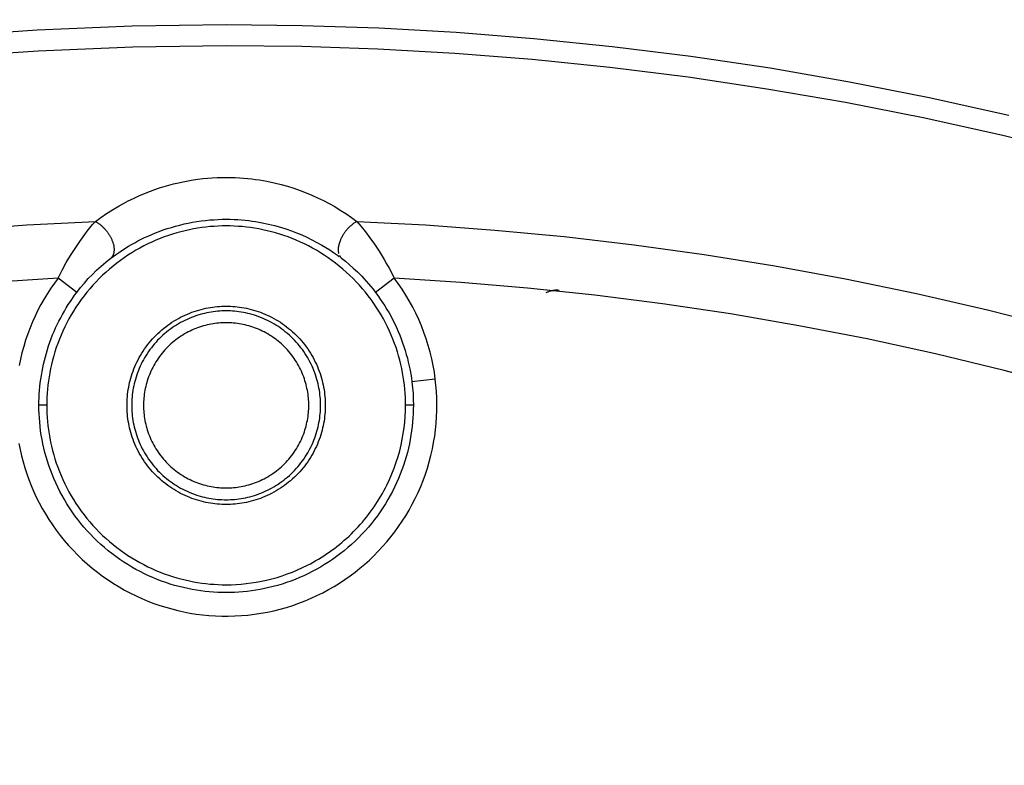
# Model space of a CAD drawing. Header units: millimetres. Extents: x -2637 to -1637, y 678 to 1678.
# Tile 334 of 348: x -2038 to -2017, y 1488 to 1504. Entities that reach past the tile are written whole.
import ezdxf

# ---------------------------------------------------------------- set-up
doc = ezdxf.new("R2010")
doc.units = ezdxf.units.MM
doc.layers.add('Make2D$B.SHOW mini', color=7, linetype='Continuous', true_color=0x000000)
doc.styles.add('Arial Standard', font='txt')
doc.dimstyles.get("Standard").update_dxf_attribs({"dimscale": 10, "dimtxt": 2.5, "dimasz": 3, "dimexe": 1, "dimexo": 0.5, "dimgap": 0.8, "dimtad": 1, "dimtoh": 1, "dimzin": 1, "dimdsep": 46, "dimtxsty": 'Arial Standard', "dimblk": 'OPEN90', "dimcen": 2.5, "dimadec": 1, "dimazin": 1, "dimtfac": 1, "dimtdec": 4, "dimtix": 1, "dimtofl": 0, "dimtmove": 1, "dimatfit": 3, "dimldrblk": 'OPEN90', "dimfxl": 1, "dimtolj": 1, "dimtzin": 1, "dimarcsym": 0})

# ---------------------------------------------------------------- blocks, each defined once
blk = doc.blocks.new('*D4')
at = {"layer": 'Defpoints', "color": 0}
for p in [(-1915.374, 1563.169), (-2152.374, 1474.352), (-1915.374, 1474.352)]:
    blk.add_point(p, dxfattribs=at)
at = {"layer": 'Make2D$B.SHOW mini', "color": 0, "lineweight": -2}
for p, q in [((-2152.374, 1476.852), (-2152.374, 1568.169)), ((-1915.374, 1476.852), (-1915.374, 1568.169)), ((-2137.374, 1563.169), (-1930.374, 1563.169))]:
    blk.add_line(p, q, dxfattribs=at)
at = {"layer": 'Make2D$B.SHOW mini', "color": 0}
for points in [[(-2137.374, 1565.669), (-2137.374, 1560.669), (-2152.374, 1563.169)], [(-1930.374, 1560.669), (-1930.374, 1565.669), (-1915.374, 1563.169)]]:
    blk.add_solid(points, dxfattribs=at)
at = {"layer": 'Make2D$B.SHOW mini', "color": 0, "insert": (-2033.874, 1574.827), "char_height": 15, "attachment_point": 5, "style": 'Arial Standard'}
blk.add_mtext('\\A1;237.00', dxfattribs=at)

msp = doc.modelspace()

# ---------------------------------------------------------------- linework, layer by layer
at = {"layer": 'Make2D$B.SHOW mini', "color": 18, "lineweight": -3, "true_color": 0x000000}
for points in [[(-2017.137, 1501.794), (-2018.828, 1502.17), (-2020.514, 1502.503), (-2022.196, 1502.794), (-2023.871, 1503.043), (-2025.539, 1503.252), (-2027.198, 1503.421), (-2028.846, 1503.55), (-2030.483, 1503.642), (-2032.107, 1503.696), (-2033.717, 1503.714), (-2035.709, 1503.687), (-2037.721, 1503.604), (-2039.751, 1503.463)], [(-2015.557, 1500.947), (-2017.239, 1501.363), (-2018.919, 1501.737), (-2020.595, 1502.067), (-2022.266, 1502.356), (-2023.932, 1502.604), (-2025.589, 1502.812), (-2027.237, 1502.98), (-2028.876, 1503.109), (-2030.502, 1503.2), (-2032.117, 1503.253), (-2033.717, 1503.271), (-2035.697, 1503.244), (-2037.696, 1503.161), (-2039.714, 1503.022)], [(-2035.793, 1499.986), (-2035.683, 1500.04), (-2035.567, 1500.093), (-2035.447, 1500.144), (-2035.322, 1500.193), (-2035.228, 1500.227), (-2035.131, 1500.26), (-2035.032, 1500.29), (-2034.932, 1500.319), (-2034.831, 1500.346), (-2034.729, 1500.37), (-2034.626, 1500.393), (-2034.523, 1500.412), (-2034.419, 1500.43), (-2034.316, 1500.444), (-2034.213, 1500.457), (-2034.111, 1500.466), (-2034.01, 1500.474), (-2033.911, 1500.479), (-2033.812, 1500.483), (-2033.716, 1500.484), (-2033.621, 1500.483), (-2033.528, 1500.48), (-2033.437, 1500.475), (-2033.349, 1500.469), (-2033.261, 1500.461), (-2033.176, 1500.452), (-2033.093, 1500.441), (-2033.011, 1500.429), (-2032.853, 1500.401), (-2032.701, 1500.369), (-2032.555, 1500.334), (-2032.415, 1500.295), (-2032.281, 1500.253), (-2032.151, 1500.208), (-2032.025, 1500.16), (-2031.901, 1500.108), (-2031.779, 1500.053), (-2031.658, 1499.994), (-2031.538, 1499.932), (-2031.418, 1499.864), (-2031.299, 1499.793), (-2031.181, 1499.717), (-2031.064, 1499.636), (-2030.947, 1499.55)], [(-2036.487, 1499.55), (-2036.375, 1499.633), (-2036.254, 1499.716), (-2036.125, 1499.799), (-2036.057, 1499.84), (-2035.986, 1499.882), (-2035.892, 1499.934), (-2035.793, 1499.986)], [(-2069.052, 1489.781), (-2067.633, 1490.613), (-2066.2, 1491.408), (-2064.753, 1492.166), (-2063.294, 1492.886), (-2061.824, 1493.569), (-2060.345, 1494.214), (-2058.858, 1494.822), (-2057.365, 1495.392), (-2055.866, 1495.924), (-2054.364, 1496.418), (-2052.859, 1496.875), (-2051.353, 1497.295), (-2049.847, 1497.679), (-2048.342, 1498.026), (-2046.839, 1498.337), (-2045.341, 1498.612), (-2043.847, 1498.852), (-2042.359, 1499.058), (-2040.878, 1499.231), (-2039.405, 1499.369), (-2037.941, 1499.476), (-2036.487, 1499.55)], [(-2037.278, 1498.351), (-2037.192, 1498.518), (-2037.103, 1498.68), (-2037.012, 1498.833), (-2036.918, 1498.981), (-2036.819, 1499.127), (-2036.714, 1499.271), (-2036.659, 1499.343), (-2036.602, 1499.414), (-2036.545, 1499.483), (-2036.487, 1499.55)], [(-2036.487, 1499.55), (-2036.476, 1499.544), (-2036.465, 1499.538), (-2036.453, 1499.531), (-2036.442, 1499.524), (-2036.43, 1499.516), (-2036.419, 1499.509), (-2036.407, 1499.5), (-2036.396, 1499.492), (-2036.384, 1499.483), (-2036.373, 1499.473), (-2036.361, 1499.464), (-2036.35, 1499.454), (-2036.338, 1499.443), (-2036.327, 1499.433), (-2036.316, 1499.422), (-2036.305, 1499.411), (-2036.294, 1499.399), (-2036.284, 1499.388), (-2036.273, 1499.376), (-2036.263, 1499.363), (-2036.253, 1499.351), (-2036.243, 1499.339), (-2036.234, 1499.326), (-2036.225, 1499.313), (-2036.216, 1499.3), (-2036.207, 1499.287), (-2036.199, 1499.274), (-2036.19, 1499.261), (-2036.183, 1499.248), (-2036.175, 1499.235), (-2036.168, 1499.222), (-2036.161, 1499.209)], [(-2036.163, 1498.77), (-2036.063, 1498.844), (-2035.957, 1498.917), (-2035.843, 1498.991), (-2035.783, 1499.027), (-2035.72, 1499.064), (-2035.655, 1499.1), (-2035.587, 1499.137), (-2035.518, 1499.172), (-2035.445, 1499.208), (-2035.371, 1499.242), (-2035.294, 1499.276), (-2035.215, 1499.308), (-2035.134, 1499.34), (-2035.05, 1499.37), (-2034.965, 1499.399), (-2034.878, 1499.426), (-2034.79, 1499.451), (-2034.7, 1499.475), (-2034.61, 1499.497), (-2034.519, 1499.516), (-2034.428, 1499.534), (-2034.337, 1499.549), (-2034.246, 1499.562), (-2034.155, 1499.573), (-2034.065, 1499.582), (-2033.976, 1499.588), (-2033.888, 1499.593), (-2033.801, 1499.596), (-2033.716, 1499.597), (-2033.632, 1499.596), (-2033.55, 1499.594), (-2033.47, 1499.59), (-2033.392, 1499.584), (-2033.315, 1499.577), (-2033.24, 1499.569), (-2033.166, 1499.559), (-2033.094, 1499.548), (-2032.954, 1499.524), (-2032.82, 1499.496), (-2032.692, 1499.464), (-2032.568, 1499.43), (-2032.45, 1499.392), (-2032.335, 1499.353), (-2032.224, 1499.31), (-2032.114, 1499.264), (-2032.007, 1499.216), (-2031.9, 1499.164), (-2031.794, 1499.108), (-2031.688, 1499.049), (-2031.605, 1498.999), (-2031.523, 1498.947), (-2031.441, 1498.892), (-2031.359, 1498.835)], [(-2030.947, 1499.55), (-2030.96, 1499.543), (-2030.973, 1499.536), (-2030.986, 1499.528), (-2030.999, 1499.52), (-2031.012, 1499.511), (-2031.025, 1499.502), (-2031.038, 1499.493), (-2031.051, 1499.482), (-2031.064, 1499.472), (-2031.077, 1499.461), (-2031.089, 1499.45), (-2031.102, 1499.438), (-2031.115, 1499.426), (-2031.127, 1499.413), (-2031.139, 1499.4), (-2031.151, 1499.387), (-2031.163, 1499.374), (-2031.174, 1499.36), (-2031.186, 1499.346), (-2031.196, 1499.332), (-2031.207, 1499.317), (-2031.217, 1499.303), (-2031.227, 1499.288), (-2031.236, 1499.274), (-2031.246, 1499.259), (-2031.254, 1499.244), (-2031.263, 1499.229), (-2031.27, 1499.214), (-2031.278, 1499.2), (-2031.285, 1499.185), (-2031.292, 1499.17), (-2031.298, 1499.156), (-2031.305, 1499.137), (-2031.312, 1499.119), (-2031.318, 1499.1), (-2031.324, 1499.081), (-2031.329, 1499.062), (-2031.331, 1499.052), (-2031.333, 1499.043), (-2031.335, 1499.034), (-2031.337, 1499.024), (-2031.338, 1499.015), (-2031.34, 1499.006), (-2031.341, 1498.996), (-2031.342, 1498.987), (-2031.342, 1498.978), (-2031.343, 1498.969), (-2031.343, 1498.96), (-2031.343, 1498.952), (-2031.343, 1498.943), (-2031.343, 1498.934), (-2031.342, 1498.926), (-2031.342, 1498.918), (-2031.341, 1498.909), (-2031.34, 1498.901), (-2031.338, 1498.893), (-2031.337, 1498.886), (-2031.335, 1498.878), (-2031.333, 1498.871)], [(-2030.947, 1499.55), (-2029.493, 1499.476), (-2028.029, 1499.369), (-2026.556, 1499.231), (-2025.075, 1499.058), (-2023.588, 1498.852), (-2022.094, 1498.612), (-2020.595, 1498.337), (-2019.093, 1498.026), (-2017.588, 1497.679), (-2016.082, 1497.295), (-2014.576, 1496.875), (-2013.071, 1496.418), (-2011.568, 1495.924), (-2010.07, 1495.392), (-2008.576, 1494.822), (-2007.089, 1494.214), (-2005.61, 1493.569), (-2004.141, 1492.886), (-2002.682, 1492.166), (-2001.235, 1491.408), (-1999.801, 1490.613), (-1998.383, 1489.781)], [(-2030.947, 1499.55), (-2030.858, 1499.445), (-2030.766, 1499.33), (-2030.672, 1499.207), (-2030.576, 1499.071), (-2030.475, 1498.918), (-2030.371, 1498.748), (-2030.317, 1498.655), (-2030.264, 1498.558), (-2030.21, 1498.457), (-2030.156, 1498.351)], [(-2029.917, 1495.656), (-2029.918, 1495.74), (-2029.921, 1495.825), (-2029.926, 1495.911), (-2029.933, 1495.997), (-2029.941, 1496.084), (-2029.952, 1496.172), (-2029.965, 1496.259), (-2029.981, 1496.347), (-2029.998, 1496.436), (-2030.018, 1496.524), (-2030.04, 1496.613), (-2030.064, 1496.702), (-2030.09, 1496.79), (-2030.119, 1496.879), (-2030.151, 1496.967), (-2030.184, 1497.055), (-2030.22, 1497.142), (-2030.258, 1497.229), (-2030.299, 1497.316), (-2030.342, 1497.401), (-2030.387, 1497.486), (-2030.435, 1497.57), (-2030.485, 1497.653), (-2030.537, 1497.735), (-2030.591, 1497.816), (-2030.648, 1497.896), (-2030.706, 1497.974), (-2030.767, 1498.051), (-2030.83, 1498.127), (-2030.895, 1498.2), (-2030.962, 1498.273), (-2031.03, 1498.343), (-2031.101, 1498.412), (-2031.173, 1498.478), (-2031.247, 1498.543), (-2031.322, 1498.606), (-2031.399, 1498.667), (-2031.477, 1498.726), (-2031.557, 1498.782), (-2031.638, 1498.837), (-2031.72, 1498.889), (-2031.803, 1498.939), (-2031.887, 1498.986), (-2031.972, 1499.031), (-2032.058, 1499.074), (-2032.144, 1499.115), (-2032.231, 1499.153), (-2032.319, 1499.189), (-2032.406, 1499.223), (-2032.495, 1499.254), (-2032.583, 1499.283), (-2032.672, 1499.309), (-2032.76, 1499.334), (-2032.849, 1499.355), (-2032.937, 1499.375), (-2033.026, 1499.393), (-2033.114, 1499.408), (-2033.202, 1499.421), (-2033.289, 1499.432), (-2033.376, 1499.441), (-2033.462, 1499.447), (-2033.548, 1499.452), (-2033.633, 1499.455), (-2033.717, 1499.456), (-2033.802, 1499.455), (-2033.887, 1499.452), (-2033.972, 1499.447), (-2034.059, 1499.441), (-2034.146, 1499.432), (-2034.233, 1499.421), (-2034.321, 1499.408), (-2034.409, 1499.393), (-2034.497, 1499.375), (-2034.586, 1499.355), (-2034.674, 1499.334), (-2034.763, 1499.309), (-2034.851, 1499.283), (-2034.94, 1499.254), (-2035.028, 1499.223), (-2035.116, 1499.189), (-2035.204, 1499.153), (-2035.29, 1499.115), (-2035.377, 1499.074), (-2035.463, 1499.031), (-2035.548, 1498.986), (-2035.632, 1498.939), (-2035.715, 1498.889), (-2035.797, 1498.837), (-2035.878, 1498.782), (-2035.957, 1498.726), (-2036.035, 1498.667), (-2036.112, 1498.606), (-2036.188, 1498.543), (-2036.262, 1498.478), (-2036.334, 1498.412), (-2036.404, 1498.343), (-2036.473, 1498.273), (-2036.54, 1498.2), (-2036.605, 1498.127), (-2036.667, 1498.051), (-2036.728, 1497.974), (-2036.787, 1497.896), (-2036.843, 1497.816), (-2036.898, 1497.735), (-2036.95, 1497.653), (-2037, 1497.57), (-2037.047, 1497.486), (-2037.093, 1497.401), (-2037.136, 1497.316), (-2037.176, 1497.229), (-2037.215, 1497.142), (-2037.25, 1497.055), (-2037.284, 1496.967), (-2037.315, 1496.879), (-2037.344, 1496.79), (-2037.371, 1496.702), (-2037.395, 1496.613), (-2037.417, 1496.524), (-2037.436, 1496.436), (-2037.454, 1496.347), (-2037.469, 1496.259), (-2037.482, 1496.172), (-2037.493, 1496.084), (-2037.502, 1495.997), (-2037.509, 1495.911), (-2037.513, 1495.825), (-2037.516, 1495.74), (-2037.517, 1495.656)], [(-2036.161, 1499.209), (-2036.155, 1499.195), (-2036.148, 1499.182), (-2036.142, 1499.169), (-2036.137, 1499.156), (-2036.131, 1499.142), (-2036.125, 1499.127), (-2036.12, 1499.112), (-2036.116, 1499.098), (-2036.111, 1499.083), (-2036.107, 1499.068), (-2036.104, 1499.054), (-2036.1, 1499.039), (-2036.098, 1499.024), (-2036.096, 1499.01), (-2036.094, 1498.996), (-2036.092, 1498.981), (-2036.092, 1498.968), (-2036.091, 1498.961), (-2036.091, 1498.954), (-2036.091, 1498.947), (-2036.091, 1498.94), (-2036.092, 1498.934), (-2036.092, 1498.927), (-2036.093, 1498.921), (-2036.093, 1498.914), (-2036.094, 1498.908), (-2036.095, 1498.902), (-2036.096, 1498.896), (-2036.097, 1498.889), (-2036.098, 1498.884), (-2036.099, 1498.878), (-2036.101, 1498.872), (-2036.102, 1498.866), (-2036.104, 1498.861), (-2036.106, 1498.855), (-2036.108, 1498.85), (-2036.11, 1498.845), (-2036.112, 1498.839), (-2036.114, 1498.834), (-2036.117, 1498.83), (-2036.119, 1498.825), (-2036.122, 1498.82), (-2036.124, 1498.815), (-2036.127, 1498.811), (-2036.13, 1498.807), (-2036.133, 1498.803), (-2036.136, 1498.798), (-2036.139, 1498.794), (-2036.142, 1498.791), (-2036.145, 1498.787), (-2036.149, 1498.783), (-2036.152, 1498.78), (-2036.155, 1498.777), (-2036.159, 1498.773), (-2036.163, 1498.77)], [(-2036.88, 1498.049), (-2036.801, 1498.15), (-2036.72, 1498.247), (-2036.637, 1498.339), (-2036.551, 1498.428), (-2036.462, 1498.516), (-2036.367, 1498.603), (-2036.266, 1498.688), (-2036.215, 1498.73), (-2036.163, 1498.77)], [(-2031.359, 1498.835), (-2031.321, 1498.807)], [(-2031.317, 1498.827), (-2031.314, 1498.823), (-2031.312, 1498.819), (-2031.31, 1498.814), (-2031.307, 1498.81), (-2031.305, 1498.807), (-2031.302, 1498.803), (-2031.299, 1498.799), (-2031.297, 1498.795), (-2031.294, 1498.792), (-2031.291, 1498.789), (-2031.288, 1498.785), (-2031.285, 1498.782), (-2031.282, 1498.779), (-2031.278, 1498.776), (-2031.275, 1498.773), (-2031.272, 1498.77)], [(-2031.272, 1498.77), (-2031.191, 1498.707), (-2031.109, 1498.638), (-2031.024, 1498.564), (-2030.937, 1498.482), (-2030.846, 1498.39), (-2030.799, 1498.34), (-2030.751, 1498.288), (-2030.703, 1498.232), (-2030.654, 1498.174), (-2030.604, 1498.113), (-2030.555, 1498.049)], [(-2037.278, 1498.351), (-2038.687, 1498.261), (-2040.105, 1498.141), (-2041.531, 1497.99), (-2042.963, 1497.807), (-2044.402, 1497.591), (-2045.846, 1497.343), (-2047.294, 1497.061), (-2048.745, 1496.746), (-2050.198, 1496.396), (-2051.651, 1496.011), (-2053.105, 1495.592), (-2054.556, 1495.137), (-2056.005, 1494.647), (-2057.449, 1494.121), (-2058.889, 1493.56), (-2060.321, 1492.963), (-2061.746, 1492.33), (-2063.162, 1491.661), (-2064.567, 1490.957), (-2065.96, 1490.217), (-2067.341, 1489.442), (-2068.707, 1488.633)], [(-2037.278, 1498.351), (-2037.356, 1498.245), (-2037.432, 1498.136), (-2037.504, 1498.024), (-2037.573, 1497.909), (-2037.64, 1497.791), (-2037.703, 1497.671), (-2037.762, 1497.548), (-2037.819, 1497.423), (-2037.871, 1497.296), (-2037.92, 1497.167), (-2037.965, 1497.036), (-2038.005, 1496.904), (-2038.042, 1496.77), (-2038.075, 1496.634), (-2038.103, 1496.498)], [(-2036.88, 1498.049), (-2037.278, 1498.351)], [(-2030.156, 1498.351), (-2030.555, 1498.049)], [(-1998.728, 1488.633), (-2000.094, 1489.442), (-2001.474, 1490.217), (-2002.867, 1490.957), (-2004.273, 1491.661), (-2005.688, 1492.33), (-2007.113, 1492.963), (-2008.546, 1493.56), (-2009.985, 1494.121), (-2011.43, 1494.647), (-2012.878, 1495.137), (-2014.33, 1495.592), (-2015.783, 1496.011), (-2017.237, 1496.396), (-2018.689, 1496.746), (-2020.14, 1497.061), (-2021.588, 1497.343), (-2023.032, 1497.591), (-2024.471, 1497.807), (-2025.904, 1497.99), (-2027.33, 1498.141), (-2028.747, 1498.261), (-2030.156, 1498.351)], [(-2029.286, 1496.213), (-2029.307, 1496.356), (-2029.332, 1496.499), (-2029.361, 1496.642), (-2029.396, 1496.783), (-2029.435, 1496.924), (-2029.479, 1497.064), (-2029.528, 1497.202), (-2029.581, 1497.339), (-2029.638, 1497.474), (-2029.7, 1497.607), (-2029.766, 1497.738), (-2029.837, 1497.866), (-2029.911, 1497.992), (-2029.989, 1498.114), (-2030.071, 1498.234), (-2030.156, 1498.351)], [(-2037.683, 1495.656), (-2037.682, 1495.735), (-2037.68, 1495.814), (-2037.676, 1495.894), (-2037.671, 1495.973), (-2037.663, 1496.053), (-2037.655, 1496.132), (-2037.644, 1496.212), (-2037.632, 1496.291), (-2037.618, 1496.371), (-2037.603, 1496.45), (-2037.586, 1496.529), (-2037.567, 1496.607), (-2037.547, 1496.686), (-2037.525, 1496.764), (-2037.502, 1496.841), (-2037.477, 1496.918), (-2037.45, 1496.995), (-2037.422, 1497.071), (-2037.393, 1497.146), (-2037.362, 1497.221), (-2037.329, 1497.295), (-2037.295, 1497.368), (-2037.259, 1497.44), (-2037.222, 1497.512), (-2037.184, 1497.582), (-2037.144, 1497.652), (-2037.103, 1497.721), (-2037.061, 1497.789), (-2037.017, 1497.855), (-2036.973, 1497.921), (-2036.927, 1497.986), (-2036.88, 1498.049)], [(-2030.555, 1498.049), (-2030.503, 1497.979), (-2030.453, 1497.908), (-2030.404, 1497.836), (-2030.357, 1497.762), (-2030.311, 1497.687), (-2030.267, 1497.612), (-2030.224, 1497.535), (-2030.184, 1497.457)], [(-2026.664, 1498.09), (-2026.674, 1498.091), (-2026.683, 1498.091), (-2026.692, 1498.092), (-2026.701, 1498.092), (-2026.709, 1498.092), (-2026.718, 1498.093), (-2026.727, 1498.092), (-2026.736, 1498.092), (-2026.745, 1498.092), (-2026.753, 1498.091), (-2026.762, 1498.09), (-2026.77, 1498.09), (-2026.779, 1498.088), (-2026.788, 1498.087), (-2026.796, 1498.086), (-2026.804, 1498.084), (-2026.813, 1498.083), (-2026.821, 1498.081), (-2026.838, 1498.077), (-2026.854, 1498.072), (-2026.871, 1498.067), (-2026.887, 1498.062), (-2026.902, 1498.056), (-2026.917, 1498.05), (-2026.932, 1498.043), (-2026.942, 1498.038)], [(-2035.817, 1495.656), (-2035.817, 1495.703), (-2035.815, 1495.75), (-2035.813, 1495.797), (-2035.809, 1495.845), (-2035.804, 1495.893), (-2035.798, 1495.941), (-2035.791, 1495.989), (-2035.782, 1496.038), (-2035.773, 1496.087), (-2035.762, 1496.136), (-2035.75, 1496.185), (-2035.736, 1496.234), (-2035.722, 1496.283), (-2035.706, 1496.332), (-2035.688, 1496.38), (-2035.67, 1496.429), (-2035.65, 1496.477), (-2035.629, 1496.525), (-2035.606, 1496.573), (-2035.583, 1496.621), (-2035.558, 1496.667), (-2035.531, 1496.714), (-2035.504, 1496.76), (-2035.475, 1496.805), (-2035.445, 1496.85), (-2035.414, 1496.894), (-2035.381, 1496.937), (-2035.348, 1496.98), (-2035.313, 1497.021), (-2035.277, 1497.062), (-2035.24, 1497.102), (-2035.202, 1497.141), (-2035.163, 1497.179), (-2035.123, 1497.216), (-2035.083, 1497.252), (-2035.041, 1497.286), (-2034.998, 1497.32), (-2034.955, 1497.352), (-2034.911, 1497.384), (-2034.866, 1497.414), (-2034.821, 1497.443), (-2034.775, 1497.47), (-2034.729, 1497.496), (-2034.682, 1497.521), (-2034.634, 1497.545), (-2034.587, 1497.568), (-2034.539, 1497.589), (-2034.49, 1497.609), (-2034.442, 1497.627), (-2034.393, 1497.644), (-2034.344, 1497.66), (-2034.295, 1497.675), (-2034.246, 1497.688), (-2034.197, 1497.7), (-2034.148, 1497.711), (-2034.099, 1497.721), (-2034.051, 1497.729), (-2034.002, 1497.737), (-2033.954, 1497.743), (-2033.906, 1497.748), (-2033.858, 1497.751), (-2033.811, 1497.754), (-2033.764, 1497.755), (-2033.717, 1497.756), (-2033.671, 1497.755), (-2033.624, 1497.754), (-2033.576, 1497.751), (-2033.529, 1497.748), (-2033.481, 1497.743), (-2033.432, 1497.737), (-2033.384, 1497.729), (-2033.335, 1497.721), (-2033.286, 1497.711), (-2033.237, 1497.7), (-2033.188, 1497.688), (-2033.139, 1497.675), (-2033.09, 1497.66), (-2033.042, 1497.644), (-2032.993, 1497.627), (-2032.944, 1497.609), (-2032.896, 1497.589), (-2032.848, 1497.568), (-2032.8, 1497.545), (-2032.753, 1497.521), (-2032.706, 1497.496), (-2032.659, 1497.47), (-2032.613, 1497.443), (-2032.568, 1497.414), (-2032.523, 1497.384), (-2032.479, 1497.352), (-2032.436, 1497.32), (-2032.394, 1497.286), (-2032.352, 1497.252), (-2032.311, 1497.216), (-2032.271, 1497.179), (-2032.232, 1497.141), (-2032.194, 1497.102), (-2032.157, 1497.062), (-2032.122, 1497.021), (-2032.087, 1496.98), (-2032.053, 1496.937), (-2032.021, 1496.894), (-2031.99, 1496.85), (-2031.96, 1496.805), (-2031.931, 1496.76), (-2031.903, 1496.714), (-2031.877, 1496.667), (-2031.852, 1496.621), (-2031.828, 1496.573), (-2031.806, 1496.525), (-2031.785, 1496.477), (-2031.765, 1496.429), (-2031.746, 1496.38), (-2031.729, 1496.332), (-2031.713, 1496.283), (-2031.698, 1496.234), (-2031.685, 1496.185), (-2031.673, 1496.136), (-2031.662, 1496.087), (-2031.652, 1496.038), (-2031.644, 1495.989), (-2031.637, 1495.941), (-2031.631, 1495.893), (-2031.626, 1495.845), (-2031.622, 1495.797), (-2031.619, 1495.75), (-2031.618, 1495.703), (-2031.617, 1495.656)], [(-2031.717, 1495.656), (-2031.718, 1495.7), (-2031.719, 1495.745), (-2031.722, 1495.79), (-2031.725, 1495.836), (-2031.73, 1495.881), (-2031.736, 1495.927), (-2031.743, 1495.974), (-2031.751, 1496.02), (-2031.76, 1496.066), (-2031.77, 1496.113), (-2031.782, 1496.16), (-2031.794, 1496.206), (-2031.808, 1496.253), (-2031.824, 1496.3), (-2031.84, 1496.346), (-2031.858, 1496.392), (-2031.877, 1496.438), (-2031.897, 1496.484), (-2031.918, 1496.529), (-2031.941, 1496.575), (-2031.965, 1496.619), (-2031.99, 1496.664), (-2032.016, 1496.707), (-2032.043, 1496.75), (-2032.072, 1496.793), (-2032.102, 1496.835), (-2032.133, 1496.876), (-2032.165, 1496.917), (-2032.198, 1496.956), (-2032.232, 1496.995), (-2032.267, 1497.033), (-2032.303, 1497.07), (-2032.34, 1497.106), (-2032.378, 1497.142), (-2032.417, 1497.176), (-2032.457, 1497.209), (-2032.497, 1497.241), (-2032.538, 1497.272), (-2032.58, 1497.301), (-2032.623, 1497.33), (-2032.666, 1497.357), (-2032.71, 1497.384), (-2032.754, 1497.409), (-2032.799, 1497.433), (-2032.844, 1497.455), (-2032.889, 1497.477), (-2032.935, 1497.497), (-2032.981, 1497.516), (-2033.027, 1497.533), (-2033.074, 1497.55), (-2033.12, 1497.565), (-2033.167, 1497.579), (-2033.214, 1497.592), (-2033.26, 1497.603), (-2033.307, 1497.613), (-2033.353, 1497.623), (-2033.4, 1497.631), (-2033.446, 1497.638), (-2033.492, 1497.643), (-2033.538, 1497.648), (-2033.583, 1497.652), (-2033.628, 1497.654), (-2033.673, 1497.656), (-2033.717, 1497.656), (-2033.762, 1497.656), (-2033.806, 1497.654), (-2033.852, 1497.652), (-2033.897, 1497.648), (-2033.943, 1497.643), (-2033.989, 1497.638), (-2034.035, 1497.631), (-2034.081, 1497.623), (-2034.128, 1497.613), (-2034.174, 1497.603), (-2034.221, 1497.592), (-2034.268, 1497.579), (-2034.314, 1497.565), (-2034.361, 1497.55), (-2034.407, 1497.533), (-2034.453, 1497.516), (-2034.499, 1497.497), (-2034.545, 1497.477), (-2034.591, 1497.455), (-2034.636, 1497.433), (-2034.681, 1497.409), (-2034.725, 1497.384), (-2034.769, 1497.357), (-2034.812, 1497.33), (-2034.854, 1497.301), (-2034.896, 1497.272), (-2034.937, 1497.241), (-2034.978, 1497.209), (-2035.018, 1497.176), (-2035.056, 1497.142), (-2035.094, 1497.106), (-2035.131, 1497.07), (-2035.168, 1497.033), (-2035.203, 1496.995), (-2035.237, 1496.956), (-2035.27, 1496.917), (-2035.302, 1496.876), (-2035.333, 1496.835), (-2035.363, 1496.793), (-2035.391, 1496.75), (-2035.419, 1496.707), (-2035.445, 1496.664), (-2035.47, 1496.619), (-2035.494, 1496.575), (-2035.516, 1496.529), (-2035.538, 1496.484), (-2035.558, 1496.438), (-2035.577, 1496.392), (-2035.594, 1496.346), (-2035.611, 1496.3), (-2035.626, 1496.253), (-2035.64, 1496.206), (-2035.653, 1496.16), (-2035.664, 1496.113), (-2035.675, 1496.066), (-2035.684, 1496.02), (-2035.692, 1495.974), (-2035.699, 1495.927), (-2035.705, 1495.881), (-2035.709, 1495.836), (-2035.713, 1495.79), (-2035.715, 1495.745), (-2035.717, 1495.7), (-2035.717, 1495.656)], [(-2031.967, 1495.656), (-2031.968, 1495.695), (-2031.969, 1495.734), (-2031.971, 1495.774), (-2031.974, 1495.813), (-2031.978, 1495.853), (-2031.983, 1495.893), (-2031.989, 1495.934), (-2031.996, 1495.974), (-2032.005, 1496.015), (-2032.014, 1496.056), (-2032.024, 1496.097), (-2032.035, 1496.138), (-2032.047, 1496.178), (-2032.06, 1496.219), (-2032.075, 1496.26), (-2032.09, 1496.3), (-2032.107, 1496.34), (-2032.124, 1496.381), (-2032.143, 1496.42), (-2032.163, 1496.46), (-2032.184, 1496.499), (-2032.206, 1496.538), (-2032.229, 1496.576), (-2032.253, 1496.614), (-2032.278, 1496.651), (-2032.304, 1496.688), (-2032.331, 1496.724), (-2032.359, 1496.759), (-2032.388, 1496.794), (-2032.417, 1496.828), (-2032.448, 1496.861), (-2032.48, 1496.893), (-2032.512, 1496.925), (-2032.546, 1496.956), (-2032.58, 1496.986), (-2032.614, 1497.015), (-2032.65, 1497.043), (-2032.686, 1497.07), (-2032.722, 1497.096), (-2032.76, 1497.121), (-2032.797, 1497.145), (-2032.836, 1497.168), (-2032.874, 1497.19), (-2032.913, 1497.211), (-2032.953, 1497.23), (-2032.993, 1497.249), (-2033.033, 1497.267), (-2033.073, 1497.283), (-2033.114, 1497.299), (-2033.154, 1497.313), (-2033.195, 1497.326), (-2033.236, 1497.338), (-2033.277, 1497.35), (-2033.317, 1497.36), (-2033.358, 1497.369), (-2033.399, 1497.377), (-2033.439, 1497.384), (-2033.48, 1497.39), (-2033.52, 1497.395), (-2033.56, 1497.399), (-2033.6, 1497.402), (-2033.639, 1497.404), (-2033.678, 1497.406), (-2033.717, 1497.406), (-2033.756, 1497.406), (-2033.795, 1497.404), (-2033.835, 1497.402), (-2033.875, 1497.399), (-2033.915, 1497.395), (-2033.955, 1497.39), (-2033.995, 1497.384), (-2034.036, 1497.377), (-2034.076, 1497.369), (-2034.117, 1497.36), (-2034.158, 1497.35), (-2034.199, 1497.338), (-2034.24, 1497.326), (-2034.28, 1497.313), (-2034.321, 1497.299), (-2034.361, 1497.283), (-2034.402, 1497.267), (-2034.442, 1497.249), (-2034.482, 1497.23), (-2034.521, 1497.211), (-2034.56, 1497.19), (-2034.599, 1497.168), (-2034.637, 1497.145), (-2034.675, 1497.121), (-2034.712, 1497.096), (-2034.749, 1497.07), (-2034.785, 1497.043), (-2034.82, 1497.015), (-2034.855, 1496.986), (-2034.889, 1496.956), (-2034.922, 1496.925), (-2034.955, 1496.893), (-2034.986, 1496.861), (-2035.017, 1496.828), (-2035.047, 1496.794), (-2035.076, 1496.759), (-2035.104, 1496.724), (-2035.131, 1496.688), (-2035.157, 1496.651), (-2035.182, 1496.614), (-2035.206, 1496.576), (-2035.229, 1496.538), (-2035.251, 1496.499), (-2035.272, 1496.46), (-2035.292, 1496.42), (-2035.31, 1496.381), (-2035.328, 1496.34), (-2035.344, 1496.3), (-2035.36, 1496.26), (-2035.374, 1496.219), (-2035.387, 1496.178), (-2035.4, 1496.138), (-2035.411, 1496.097), (-2035.421, 1496.056), (-2035.43, 1496.015), (-2035.438, 1495.974), (-2035.445, 1495.934), (-2035.451, 1495.893), (-2035.456, 1495.853), (-2035.46, 1495.813), (-2035.463, 1495.774), (-2035.466, 1495.734), (-2035.467, 1495.695), (-2035.467, 1495.656)], [(-2030.184, 1497.457), (-2030.145, 1497.379), (-2030.109, 1497.301), (-2030.074, 1497.223), (-2030.041, 1497.143), (-2030.009, 1497.063), (-2029.98, 1496.982), (-2029.952, 1496.901), (-2029.926, 1496.819), (-2029.901, 1496.736), (-2029.879, 1496.653), (-2029.858, 1496.57), (-2029.839, 1496.487), (-2029.822, 1496.403), (-2029.807, 1496.319), (-2029.794, 1496.235), (-2029.782, 1496.151)], [(-2038.11, 1494.85), (-2038.083, 1494.718), (-2038.053, 1494.587), (-2038.019, 1494.458), (-2037.982, 1494.331), (-2037.941, 1494.205), (-2037.896, 1494.082), (-2037.848, 1493.958), (-2037.795, 1493.836), (-2037.739, 1493.714), (-2037.678, 1493.593), (-2037.614, 1493.474), (-2037.545, 1493.356), (-2037.473, 1493.239), (-2037.397, 1493.125), (-2037.317, 1493.013), (-2037.233, 1492.902), (-2037.146, 1492.795), (-2037.055, 1492.689), (-2036.961, 1492.587), (-2036.864, 1492.487), (-2036.764, 1492.39), (-2036.66, 1492.297), (-2036.554, 1492.207), (-2036.445, 1492.12), (-2036.334, 1492.037), (-2036.22, 1491.957), (-2036.104, 1491.882), (-2035.987, 1491.81), (-2035.867, 1491.742), (-2035.746, 1491.678), (-2035.624, 1491.618), (-2035.5, 1491.561), (-2035.376, 1491.509), (-2035.25, 1491.461), (-2035.124, 1491.418), (-2034.998, 1491.378), (-2034.871, 1491.342), (-2034.744, 1491.31), (-2034.614, 1491.281), (-2034.483, 1491.256), (-2034.35, 1491.235), (-2034.216, 1491.218), (-2034.081, 1491.205), (-2033.945, 1491.196), (-2033.808, 1491.191), (-2033.671, 1491.19), (-2033.533, 1491.194), (-2033.395, 1491.202), (-2033.257, 1491.214), (-2033.119, 1491.23), (-2032.981, 1491.251), (-2032.844, 1491.276), (-2032.708, 1491.306), (-2032.573, 1491.339), (-2032.439, 1491.377), (-2032.306, 1491.419), (-2032.175, 1491.465), (-2032.046, 1491.515), (-2031.918, 1491.569), (-2031.793, 1491.626), (-2031.67, 1491.687), (-2031.549, 1491.752), (-2031.431, 1491.82), (-2031.315, 1491.891), (-2031.202, 1491.965), (-2031.093, 1492.043), (-2030.986, 1492.123), (-2030.882, 1492.205), (-2030.782, 1492.29), (-2030.684, 1492.378), (-2030.588, 1492.47), (-2030.494, 1492.565), (-2030.403, 1492.663), (-2030.314, 1492.765), (-2030.227, 1492.869), (-2030.144, 1492.977), (-2030.063, 1493.088), (-2029.986, 1493.202), (-2029.912, 1493.318), (-2029.842, 1493.437), (-2029.775, 1493.559), (-2029.711, 1493.682), (-2029.652, 1493.808), (-2029.596, 1493.936), (-2029.544, 1494.065), (-2029.497, 1494.196), (-2029.453, 1494.328), (-2029.414, 1494.462), (-2029.379, 1494.596), (-2029.348, 1494.732), (-2029.322, 1494.867), (-2029.299, 1495.003), (-2029.281, 1495.14), (-2029.268, 1495.276), (-2029.258, 1495.412), (-2029.253, 1495.548), (-2029.251, 1495.683), (-2029.254, 1495.817), (-2029.261, 1495.95), (-2029.272, 1496.082), (-2029.286, 1496.213)], [(-2029.286, 1496.213), (-2029.782, 1496.151)], [(-2029.782, 1496.151), (-2029.769, 1496.028), (-2029.759, 1495.904), (-2029.753, 1495.78), (-2029.751, 1495.656)], [(-2037.517, 1495.656), (-2037.683, 1495.656)], [(-2029.751, 1495.656), (-2029.752, 1495.568), (-2029.755, 1495.479), (-2029.76, 1495.39), (-2029.767, 1495.3), (-2029.777, 1495.209), (-2029.788, 1495.118), (-2029.802, 1495.026), (-2029.817, 1494.934), (-2029.836, 1494.842), (-2029.856, 1494.75), (-2029.879, 1494.657), (-2029.904, 1494.565), (-2029.932, 1494.472), (-2029.962, 1494.38), (-2029.995, 1494.288), (-2030.03, 1494.196), (-2030.067, 1494.105), (-2030.107, 1494.014), (-2030.15, 1493.924), (-2030.194, 1493.834), (-2030.242, 1493.746), (-2030.291, 1493.658), (-2030.343, 1493.571), (-2030.398, 1493.486), (-2030.455, 1493.401), (-2030.514, 1493.318), (-2030.575, 1493.237), (-2030.638, 1493.156), (-2030.704, 1493.078), (-2030.772, 1493.001), (-2030.841, 1492.925), (-2030.913, 1492.852), (-2030.986, 1492.78), (-2031.062, 1492.71), (-2031.139, 1492.643), (-2031.218, 1492.577), (-2031.298, 1492.514), (-2031.38, 1492.452), (-2031.463, 1492.393), (-2031.547, 1492.337), (-2031.633, 1492.282), (-2031.719, 1492.23), (-2031.807, 1492.18), (-2031.896, 1492.133), (-2031.985, 1492.088), (-2032.075, 1492.046), (-2032.166, 1492.006), (-2032.257, 1491.968), (-2032.349, 1491.933), (-2032.441, 1491.901), (-2032.534, 1491.871), (-2032.626, 1491.843), (-2032.719, 1491.818), (-2032.811, 1491.795), (-2032.903, 1491.774), (-2032.996, 1491.756), (-2033.088, 1491.74), (-2033.179, 1491.727), (-2033.27, 1491.715), (-2033.361, 1491.706), (-2033.451, 1491.699), (-2033.54, 1491.694), (-2033.629, 1491.691), (-2033.717, 1491.69), (-2033.805, 1491.691), (-2033.894, 1491.694), (-2033.984, 1491.699), (-2034.074, 1491.706), (-2034.164, 1491.715), (-2034.255, 1491.727), (-2034.347, 1491.74), (-2034.439, 1491.756), (-2034.531, 1491.774), (-2034.624, 1491.795), (-2034.716, 1491.818), (-2034.809, 1491.843), (-2034.901, 1491.871), (-2034.993, 1491.901), (-2035.085, 1491.933), (-2035.177, 1491.968), (-2035.268, 1492.006), (-2035.359, 1492.046), (-2035.449, 1492.088), (-2035.539, 1492.133), (-2035.627, 1492.18), (-2035.715, 1492.23), (-2035.802, 1492.282), (-2035.887, 1492.337), (-2035.972, 1492.393), (-2036.055, 1492.452), (-2036.137, 1492.514), (-2036.217, 1492.577), (-2036.296, 1492.643), (-2036.373, 1492.71), (-2036.448, 1492.78), (-2036.522, 1492.852), (-2036.593, 1492.925), (-2036.663, 1493.001), (-2036.731, 1493.078), (-2036.796, 1493.156), (-2036.86, 1493.237), (-2036.921, 1493.318), (-2036.98, 1493.401), (-2037.037, 1493.486), (-2037.091, 1493.571), (-2037.143, 1493.658), (-2037.193, 1493.746), (-2037.24, 1493.834), (-2037.285, 1493.924), (-2037.327, 1494.014), (-2037.367, 1494.105), (-2037.405, 1494.196), (-2037.44, 1494.288), (-2037.472, 1494.38), (-2037.502, 1494.472), (-2037.53, 1494.565), (-2037.555, 1494.657), (-2037.578, 1494.75), (-2037.599, 1494.842), (-2037.617, 1494.934), (-2037.633, 1495.026), (-2037.647, 1495.118), (-2037.658, 1495.209), (-2037.667, 1495.3), (-2037.674, 1495.39), (-2037.679, 1495.479), (-2037.682, 1495.568), (-2037.683, 1495.656)], [(-2037.517, 1495.656), (-2037.516, 1495.572), (-2037.513, 1495.487), (-2037.509, 1495.401), (-2037.502, 1495.315), (-2037.493, 1495.228), (-2037.482, 1495.14), (-2037.469, 1495.053), (-2037.454, 1494.965), (-2037.436, 1494.876), (-2037.417, 1494.788), (-2037.395, 1494.699), (-2037.371, 1494.61), (-2037.344, 1494.522), (-2037.315, 1494.433), (-2037.284, 1494.345), (-2037.25, 1494.257), (-2037.215, 1494.17), (-2037.176, 1494.083), (-2037.136, 1493.996), (-2037.093, 1493.911), (-2037.047, 1493.826), (-2037, 1493.742), (-2036.95, 1493.659), (-2036.898, 1493.577), (-2036.843, 1493.496), (-2036.787, 1493.416), (-2036.728, 1493.338), (-2036.667, 1493.261), (-2036.605, 1493.185), (-2036.54, 1493.112), (-2036.473, 1493.039), (-2036.404, 1492.969), (-2036.334, 1492.9), (-2036.262, 1492.834), (-2036.188, 1492.769), (-2036.112, 1492.706), (-2036.035, 1492.645), (-2035.957, 1492.586), (-2035.878, 1492.53), (-2035.797, 1492.475), (-2035.715, 1492.423), (-2035.632, 1492.373), (-2035.548, 1492.326), (-2035.463, 1492.281), (-2035.377, 1492.238), (-2035.29, 1492.197), (-2035.204, 1492.159), (-2035.116, 1492.123), (-2035.028, 1492.089), (-2034.94, 1492.058), (-2034.851, 1492.029), (-2034.763, 1492.003), (-2034.674, 1491.978), (-2034.586, 1491.957), (-2034.497, 1491.937), (-2034.409, 1491.919), (-2034.321, 1491.904), (-2034.233, 1491.891), (-2034.146, 1491.88), (-2034.059, 1491.871), (-2033.972, 1491.865), (-2033.887, 1491.86), (-2033.802, 1491.857), (-2033.717, 1491.856), (-2033.613, 1491.857), (-2033.508, 1491.862), (-2033.401, 1491.869), (-2033.294, 1491.88), (-2033.186, 1491.893), (-2033.078, 1491.91), (-2032.969, 1491.93), (-2032.859, 1491.954), (-2032.75, 1491.981), (-2032.64, 1492.012), (-2032.531, 1492.046), (-2032.422, 1492.084), (-2032.313, 1492.125), (-2032.205, 1492.17), (-2032.098, 1492.218), (-2031.992, 1492.27)], [(-2031.617, 1495.656), (-2031.618, 1495.609), (-2031.619, 1495.562), (-2031.622, 1495.515), (-2031.626, 1495.467), (-2031.631, 1495.419), (-2031.637, 1495.371), (-2031.644, 1495.323), (-2031.652, 1495.274), (-2031.662, 1495.225), (-2031.673, 1495.176), (-2031.685, 1495.127), (-2031.698, 1495.078), (-2031.713, 1495.029), (-2031.729, 1494.98), (-2031.746, 1494.932), (-2031.765, 1494.883), (-2031.785, 1494.835), (-2031.806, 1494.787), (-2031.828, 1494.739), (-2031.852, 1494.691), (-2031.877, 1494.645), (-2031.903, 1494.598), (-2031.931, 1494.552), (-2031.96, 1494.507), (-2031.99, 1494.462), (-2032.021, 1494.418), (-2032.053, 1494.375), (-2032.087, 1494.332), (-2032.122, 1494.291), (-2032.157, 1494.25), (-2032.194, 1494.21), (-2032.232, 1494.171), (-2032.271, 1494.133), (-2032.311, 1494.096), (-2032.352, 1494.06), (-2032.394, 1494.026), (-2032.436, 1493.992), (-2032.479, 1493.96), (-2032.523, 1493.928), (-2032.568, 1493.898), (-2032.613, 1493.87), (-2032.659, 1493.842), (-2032.706, 1493.816), (-2032.753, 1493.791), (-2032.8, 1493.767), (-2032.848, 1493.744), (-2032.896, 1493.723), (-2032.944, 1493.703), (-2032.993, 1493.685), (-2033.042, 1493.668), (-2033.09, 1493.652), (-2033.139, 1493.637), (-2033.188, 1493.624), (-2033.237, 1493.612), (-2033.286, 1493.601), (-2033.335, 1493.591), (-2033.384, 1493.583), (-2033.432, 1493.575), (-2033.481, 1493.569), (-2033.529, 1493.565), (-2033.576, 1493.561), (-2033.624, 1493.558), (-2033.671, 1493.557), (-2033.717, 1493.556), (-2033.764, 1493.557), (-2033.811, 1493.558), (-2033.858, 1493.561), (-2033.906, 1493.565), (-2033.954, 1493.569), (-2034.002, 1493.575), (-2034.051, 1493.583), (-2034.099, 1493.591), (-2034.148, 1493.601), (-2034.197, 1493.612), (-2034.246, 1493.624), (-2034.295, 1493.637), (-2034.344, 1493.652), (-2034.393, 1493.668), (-2034.442, 1493.685), (-2034.49, 1493.703), (-2034.539, 1493.723), (-2034.587, 1493.744), (-2034.634, 1493.767), (-2034.682, 1493.791), (-2034.729, 1493.816), (-2034.775, 1493.842), (-2034.821, 1493.87), (-2034.866, 1493.898), (-2034.911, 1493.928), (-2034.955, 1493.96), (-2034.998, 1493.992), (-2035.041, 1494.026), (-2035.083, 1494.06), (-2035.123, 1494.096), (-2035.163, 1494.133), (-2035.202, 1494.171), (-2035.24, 1494.21), (-2035.277, 1494.25), (-2035.313, 1494.291), (-2035.348, 1494.332), (-2035.381, 1494.375), (-2035.414, 1494.418), (-2035.445, 1494.462), (-2035.475, 1494.507), (-2035.504, 1494.552), (-2035.531, 1494.598), (-2035.558, 1494.645), (-2035.583, 1494.691), (-2035.606, 1494.739), (-2035.629, 1494.787), (-2035.65, 1494.835), (-2035.67, 1494.883), (-2035.688, 1494.932), (-2035.706, 1494.98), (-2035.722, 1495.029), (-2035.736, 1495.078), (-2035.75, 1495.127), (-2035.762, 1495.176), (-2035.773, 1495.225), (-2035.782, 1495.274), (-2035.791, 1495.323), (-2035.798, 1495.371), (-2035.804, 1495.419), (-2035.809, 1495.467), (-2035.813, 1495.515), (-2035.815, 1495.562), (-2035.817, 1495.609), (-2035.817, 1495.656)], [(-2035.717, 1495.656), (-2035.717, 1495.612), (-2035.715, 1495.567), (-2035.713, 1495.522), (-2035.709, 1495.476), (-2035.705, 1495.431), (-2035.699, 1495.385), (-2035.692, 1495.338), (-2035.684, 1495.292), (-2035.675, 1495.246), (-2035.664, 1495.199), (-2035.653, 1495.152), (-2035.64, 1495.106), (-2035.626, 1495.059), (-2035.611, 1495.013), (-2035.594, 1494.966), (-2035.577, 1494.92), (-2035.558, 1494.874), (-2035.538, 1494.828), (-2035.516, 1494.783), (-2035.494, 1494.737), (-2035.47, 1494.693), (-2035.445, 1494.648), (-2035.419, 1494.605), (-2035.391, 1494.562), (-2035.363, 1494.519), (-2035.333, 1494.477), (-2035.302, 1494.436), (-2035.27, 1494.395), (-2035.237, 1494.356), (-2035.203, 1494.317), (-2035.168, 1494.279), (-2035.131, 1494.242), (-2035.094, 1494.206), (-2035.056, 1494.171), (-2035.018, 1494.136), (-2034.978, 1494.103), (-2034.937, 1494.071), (-2034.896, 1494.04), (-2034.854, 1494.011), (-2034.812, 1493.982), (-2034.769, 1493.955), (-2034.725, 1493.928), (-2034.681, 1493.903), (-2034.636, 1493.879), (-2034.591, 1493.857), (-2034.545, 1493.835), (-2034.499, 1493.815), (-2034.453, 1493.796), (-2034.407, 1493.779), (-2034.361, 1493.762), (-2034.314, 1493.747), (-2034.268, 1493.733), (-2034.221, 1493.72), (-2034.174, 1493.709), (-2034.128, 1493.699), (-2034.081, 1493.689), (-2034.035, 1493.681), (-2033.989, 1493.675), (-2033.943, 1493.669), (-2033.897, 1493.664), (-2033.852, 1493.661), (-2033.806, 1493.658), (-2033.762, 1493.657), (-2033.717, 1493.656), (-2033.673, 1493.657), (-2033.628, 1493.658), (-2033.583, 1493.661), (-2033.538, 1493.664), (-2033.492, 1493.669), (-2033.446, 1493.675), (-2033.4, 1493.681), (-2033.353, 1493.689), (-2033.307, 1493.699), (-2033.26, 1493.709), (-2033.214, 1493.72), (-2033.167, 1493.733), (-2033.12, 1493.747), (-2033.074, 1493.762), (-2033.027, 1493.779), (-2032.981, 1493.796), (-2032.935, 1493.815), (-2032.889, 1493.835), (-2032.844, 1493.857), (-2032.799, 1493.879), (-2032.754, 1493.903), (-2032.71, 1493.928), (-2032.666, 1493.955), (-2032.623, 1493.982), (-2032.58, 1494.011), (-2032.538, 1494.04), (-2032.497, 1494.071), (-2032.457, 1494.103), (-2032.417, 1494.136), (-2032.378, 1494.171), (-2032.34, 1494.206), (-2032.303, 1494.242), (-2032.267, 1494.279), (-2032.232, 1494.317), (-2032.198, 1494.356), (-2032.165, 1494.395), (-2032.133, 1494.436), (-2032.102, 1494.477), (-2032.072, 1494.519), (-2032.043, 1494.562), (-2032.016, 1494.605), (-2031.99, 1494.648), (-2031.965, 1494.693), (-2031.941, 1494.737), (-2031.918, 1494.783), (-2031.897, 1494.828), (-2031.877, 1494.874), (-2031.858, 1494.92), (-2031.84, 1494.966), (-2031.824, 1495.013), (-2031.808, 1495.059), (-2031.794, 1495.106), (-2031.782, 1495.152), (-2031.77, 1495.199), (-2031.76, 1495.246), (-2031.751, 1495.292), (-2031.743, 1495.338), (-2031.736, 1495.385), (-2031.73, 1495.431), (-2031.725, 1495.476), (-2031.722, 1495.522), (-2031.719, 1495.567), (-2031.718, 1495.612), (-2031.717, 1495.656)], [(-2035.467, 1495.656), (-2035.467, 1495.617), (-2035.466, 1495.578), (-2035.463, 1495.539), (-2035.46, 1495.499), (-2035.456, 1495.459), (-2035.451, 1495.419), (-2035.445, 1495.378), (-2035.438, 1495.338), (-2035.43, 1495.297), (-2035.421, 1495.256), (-2035.411, 1495.215), (-2035.4, 1495.174), (-2035.387, 1495.134), (-2035.374, 1495.093), (-2035.36, 1495.052), (-2035.344, 1495.012), (-2035.328, 1494.972), (-2035.31, 1494.932), (-2035.292, 1494.892), (-2035.272, 1494.852), (-2035.251, 1494.813), (-2035.229, 1494.774), (-2035.206, 1494.736), (-2035.182, 1494.698), (-2035.157, 1494.661), (-2035.131, 1494.624), (-2035.104, 1494.588), (-2035.076, 1494.553), (-2035.047, 1494.518), (-2035.017, 1494.484), (-2034.986, 1494.451), (-2034.955, 1494.419), (-2034.922, 1494.387), (-2034.889, 1494.356), (-2034.855, 1494.326), (-2034.82, 1494.297), (-2034.785, 1494.269), (-2034.749, 1494.242), (-2034.712, 1494.216), (-2034.675, 1494.191), (-2034.637, 1494.167), (-2034.599, 1494.144), (-2034.56, 1494.122), (-2034.521, 1494.102), (-2034.482, 1494.082), (-2034.442, 1494.063), (-2034.402, 1494.045), (-2034.361, 1494.029), (-2034.321, 1494.013), (-2034.28, 1493.999), (-2034.24, 1493.986), (-2034.199, 1493.974), (-2034.158, 1493.962), (-2034.117, 1493.952), (-2034.076, 1493.943), (-2034.036, 1493.935), (-2033.995, 1493.928), (-2033.955, 1493.922), (-2033.915, 1493.917), (-2033.875, 1493.913), (-2033.835, 1493.91), (-2033.795, 1493.908), (-2033.756, 1493.906), (-2033.717, 1493.906), (-2033.678, 1493.906), (-2033.639, 1493.908), (-2033.6, 1493.91), (-2033.56, 1493.913), (-2033.52, 1493.917), (-2033.48, 1493.922), (-2033.439, 1493.928), (-2033.399, 1493.935), (-2033.358, 1493.943), (-2033.317, 1493.952), (-2033.277, 1493.962), (-2033.236, 1493.974), (-2033.195, 1493.986), (-2033.154, 1493.999), (-2033.114, 1494.013), (-2033.073, 1494.029), (-2033.033, 1494.045), (-2032.993, 1494.063), (-2032.953, 1494.082), (-2032.913, 1494.102), (-2032.874, 1494.122), (-2032.836, 1494.144), (-2032.797, 1494.167), (-2032.76, 1494.191), (-2032.722, 1494.216), (-2032.686, 1494.242), (-2032.65, 1494.269), (-2032.614, 1494.297), (-2032.58, 1494.326), (-2032.546, 1494.356), (-2032.512, 1494.387), (-2032.48, 1494.419), (-2032.448, 1494.451), (-2032.417, 1494.484), (-2032.388, 1494.518), (-2032.359, 1494.553), (-2032.331, 1494.588), (-2032.304, 1494.624), (-2032.278, 1494.661), (-2032.253, 1494.698), (-2032.229, 1494.736), (-2032.206, 1494.774), (-2032.184, 1494.813), (-2032.163, 1494.852), (-2032.143, 1494.892), (-2032.124, 1494.932), (-2032.107, 1494.972), (-2032.09, 1495.012), (-2032.075, 1495.052), (-2032.06, 1495.093), (-2032.047, 1495.134), (-2032.035, 1495.174), (-2032.024, 1495.215), (-2032.014, 1495.256), (-2032.005, 1495.297), (-2031.996, 1495.338), (-2031.989, 1495.378), (-2031.983, 1495.419), (-2031.978, 1495.459), (-2031.974, 1495.499), (-2031.971, 1495.539), (-2031.969, 1495.578), (-2031.968, 1495.617), (-2031.967, 1495.656)], [(-2031.992, 1492.27), (-2031.933, 1492.301), (-2031.875, 1492.333), (-2031.817, 1492.366), (-2031.759, 1492.4), (-2031.702, 1492.435), (-2031.645, 1492.471), (-2031.589, 1492.508), (-2031.533, 1492.546), (-2031.479, 1492.585), (-2031.424, 1492.626), (-2031.371, 1492.667), (-2031.318, 1492.709), (-2031.265, 1492.753), (-2031.214, 1492.797), (-2031.163, 1492.842), (-2031.113, 1492.888), (-2031.064, 1492.935), (-2031.016, 1492.983), (-2030.969, 1493.032), (-2030.922, 1493.082), (-2030.877, 1493.132), (-2030.832, 1493.183), (-2030.788, 1493.235), (-2030.745, 1493.288), (-2030.704, 1493.341), (-2030.663, 1493.395), (-2030.623, 1493.45), (-2030.585, 1493.505), (-2030.547, 1493.561), (-2030.51, 1493.617), (-2030.475, 1493.674), (-2030.44, 1493.732), (-2030.407, 1493.79), (-2030.375, 1493.848), (-2030.344, 1493.907), (-2030.314, 1493.966), (-2030.257, 1494.085), (-2030.205, 1494.206), (-2030.157, 1494.327), (-2030.114, 1494.449), (-2030.075, 1494.571), (-2030.041, 1494.694), (-2030.011, 1494.816), (-2029.986, 1494.939), (-2029.964, 1495.06), (-2029.947, 1495.182), (-2029.934, 1495.302), (-2029.925, 1495.421), (-2029.919, 1495.539), (-2029.917, 1495.656)], [(-2029.751, 1495.656), (-2029.917, 1495.656)]]:
    msp.add_lwpolyline(points, dxfattribs=at)

# ---------------------------------------------------------------- dimensions: what is measured, and where the dimension line sits
at = {"layer": 'Make2D$B.SHOW mini', "color": 5, "true_color": 0x0000ff}
dim = msp.add_linear_dim(base=(-1915.374, 1563.169), p1=(-2152.374, 1474.352), p2=(-1915.374, 1474.352), dimstyle='Standard', override={"dimscale": 5, "dimtxt": 3, "dimasz": 3, "dimexe": 1, "dimexo": 0.5, "dimgap": 0.8, "dimtad": 1, "dimtih": 0, "dimtoh": 0, "dimdec": 2, "dimzin": 1, "dimtxsty": 'Arial Standard', "dimsah": 0, "dimcen": 2.5, "dimadec": 1, "dimazin": 1, "dimtix": 0, "dimtmove": 0, "dimtzin": 1}, dxfattribs=at)
dim.commit()
dim.dimension.update_dxf_attribs({"geometry": '*D4', "text_midpoint": (-2033.874, 1574.827)})

doc.saveas('drawing.dxf')
